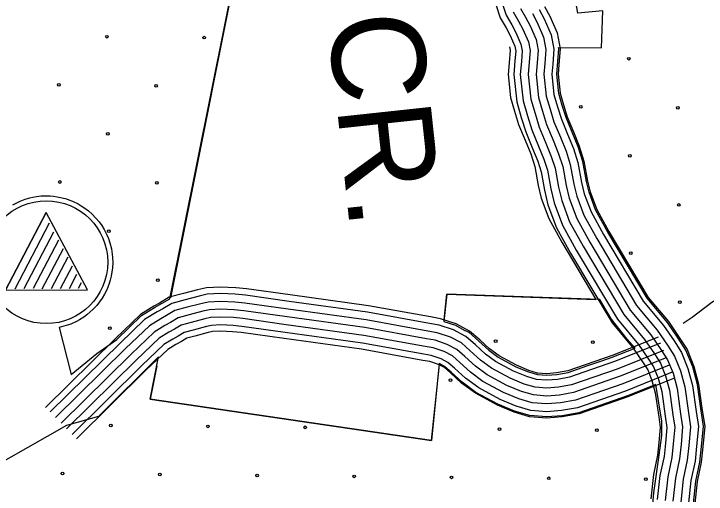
# Model space of a CAD drawing. Extents: x 1788175 to 1969470, y 584502 to 738744.
# Drawn here: x 1874562 to 1877300, y 624002 to 625903 of the extents above; entities that cross this region are included whole.
import ezdxf

# ---------------------------------------------------------------- set-up
doc = ezdxf.new("R2010")
doc.units = 0
for name, color, linetype in [('DESIGN - EROSION CONTROL - Devices', 7, 'Continuous'), ('DESIGN - ROW - Right-of-Way and Easement Labels', 7, 'Continuous'), ('DESIGN - SCRATCH - User 1', 7, 'Continuous'), ('DESIGN - UTILITIES - Cable (Underground) with Text', 7, 'Continuous'), ('SURVEY - DRAINAGE - Bridges', 7, 'Continuous'), ('SURVEY - TRANSPORTATION - Roads', 7, 'Continuous')]:
    doc.layers.add(name, color=color, linetype=linetype)

msp = doc.modelspace()

# ---------------------------------------------------------------- linework, layer by layer
at = {"layer": 'DESIGN - EROSION CONTROL - Devices'}
for centre in [(1874930, 625812.2), (1875314.6, 625808.5), (1876994.3, 625725.1), (1874739.6, 625621.8), (1875124.1, 625618.1), (1876803.9, 625534.7), (1877188.4, 625530.9), (1874933.7, 625427.7), (1876998, 625340.5), (1874743.3, 625237.2), (1875127.9, 625233.5), (1877192.2, 625146.4), (1874937.5, 625043.1), (1877001.8, 624956), (1875131.6, 624849), (1877195.9, 624761.8), (1874941.2, 624658.5), (1876467.6, 624607.2), (1876852.1, 624603.5), (1876289, 624453.2), (1874944.9, 624274), (1875329.5, 624270.3), (1875714, 624266.5), (1876483.1, 624259.1), (1876867.7, 624255.3), (1874754.5, 624083.6), (1875139.1, 624079.9), (1875523.6, 624076.1), (1875908.2, 624072.4), (1876292.7, 624068.6), (1876677.3, 624064.9), (1877061.8, 624061.2)]:
    msp.add_circle(centre, 5.28, dxfattribs=at)
at = {"layer": 'DESIGN - SCRATCH - User 1'}
for points in [[(1875178.9, 624775.4), (1875505.2, 626404), (1874787.6, 626632.5), (1874755.4, 626482.5), (1873909.3, 626687.8), (1874045.9, 627379.2)], [(1876716.5, 625770), (1876886.1, 625768.7), (1876891.9, 625914.1), (1876792.9, 625905.5), (1876762.2, 626078.3), (1876868.2, 626076.2), (1876890.4, 626296.3), (1877114.2, 626282.2), (1877297.2, 626459), (1877601.4, 626425.8)], [(1877250, 623965.4), (1877259.7, 624053), (1877275.8, 624129.1), (1877282.4, 624190.1), (1877289.4, 624270.7), (1877280, 624331.8), (1877265.6, 624436.3), (1877247.1, 624506.1), (1877220.3, 624572.1), (1877189.5, 624619.6), (1877146.8, 624681.7), (1877066.7, 624777.7), (1876911.2, 625039.3), (1876862.9, 625126.9), (1876836.9, 625196.6), (1876826.6, 625239.6), (1876812.2, 625318.7), (1876793.7, 625376.7), (1876770.5, 625434), (1876745.9, 625492.8), (1876731.3, 625540.5), (1876717.6, 625587.1), (1876709.4, 625663.9), (1876717.7, 625763.5), (1876716.5, 625770)], [(1874557.7, 625146.9), (1874568, 625152.6), (1874587, 625161.7), (1874606.5, 625169.1), (1874625, 625174.5), (1874636.4, 625177.2), (1874650.7, 625179.7), (1874669.6, 625181.9), (1874689.4, 625182.7), (1874704.9, 625182.3), (1874718, 625181.2), (1874733.6, 625179), (1874753, 625175), (1874769.9, 625170.2), (1874778.8, 625167.2), (1874794, 625161.2), (1874816, 625150.5), (1874828.6, 625143.2), (1874842.3, 625134), (1874857.2, 625122.6), (1874871.7, 625109.7), (1874898.5, 625079.9), (1874909.3, 625064.8), (1874918.6, 625049.6), (1874928, 625031.3), (1874935.8, 625013.1), (1874941.6, 624995.9), (1874947.4, 624973.4), (1874950.9, 624952.1), (1874952.2, 624938), (1874952.9, 624916.8), (1874951.9, 624897.1), (1874947.1, 624865), (1874943.2, 624849), (1874937.5, 624831.2), (1874929.2, 624810.7), (1874920.7, 624793.9), (1874910.8, 624777.2), (1874901.1, 624763.1), (1874889.6, 624748.7), (1874876, 624733.5), (1874850.8, 624711.8), (1874838.2, 624702.7), (1874821.1, 624691.7), (1874809.5, 624685.7), (1874786.5, 624675.3), (1874740.7, 624661.6), (1874788.5, 624475.3), (1874889.5, 624558.6), (1874968.7, 624614.6), (1875066.9, 624708.6), (1875118.1, 624740.2), (1875178.9, 624775.4)], [(1876879.6, 624771.9), (1876274.5, 624792.9), (1876263.1, 624685.9)], [(1876263.1, 624685.9), (1876308.5, 624670.2), (1876343.5, 624651.3), (1876360.8, 624642.5), (1876440, 624571.9), (1876477.9, 624543.7), (1876477.9, 624543.7), (1876547, 624506.4), (1876597, 624485.7), (1876632.5, 624475.3), (1876669.6, 624472.4), (1876709.2, 624475.5), (1876754.9, 624483.7), (1876828.5, 624509.3), (1876888, 624529.9), (1876929.1, 624543.8), (1877019.7, 624580.2), (1876988, 624614.8), (1876938.5, 624677.5), (1876923.5, 624699), (1876879.6, 624771.9)], [(1875134.3, 624545.5), (1874895.9, 624310), (1874770.4, 624274.2), (1874394.8, 624060.9), (1874036, 624032.9), (1874030.4, 623836.5)], [(1876243.6, 624518.5), (1876213.8, 624214.6), (1875100.9, 624377.4), (1875134.3, 624545.5)], [(1877073.3, 623776.5), (1877092.9, 624007.1), (1877114.5, 624155.9), (1877124.6, 624234.6), (1877124.9, 624291.1), (1877100.9, 624435.9), (1876988.5, 624390.8), (1876796.6, 624324.1), (1876730.2, 624312.3), (1876669.7, 624307.5), (1876602.7, 624312.7), (1876542.2, 624330.4), (1876476.2, 624357.8), (1876389.5, 624404.7), (1876335.5, 624444.7), (1876291, 624485), (1876267, 624506.2), (1876243.6, 624518.5)]]:
    msp.add_lwpolyline(points, dxfattribs=at)
at = {"layer": 'DESIGN - UTILITIES - Cable (Underground) with Text'}
for points in [[(1874528.3, 624809.5), (1874853.1, 624809.9), (1874688.9, 625116.4), (1874528.3, 624809.5)], [(1874528.3, 624809.5), (1874688.9, 625116.4)], [(1874566.6, 624814.4), (1874703.1, 625075.2)], [(1874603, 624815.5), (1874720.4, 625039.8)], [(1874639.3, 624816.7), (1874739.8, 625008.7)], [(1874673.8, 624814.4), (1874757.5, 624974.2)], [(1874710.6, 624816.3), (1874776.1, 624941.4)], [(1874746, 624815.7), (1874793.3, 624906)], [(1874781.7, 624815.5), (1874811.4, 624872.4)], [(1874818, 624816.7), (1874829.8, 624839.1)], [(1874528.3, 624809.5), (1874853.1, 624809.9)]]:
    msp.add_lwpolyline(points, dxfattribs=at)
msp.add_circle((1874690, 624919.8), 242.9, dxfattribs=at)
at = {"layer": 'SURVEY - DRAINAGE - Bridges'}
for points in [[(1874041.5, 627361.9), (1873909.3, 626687.8), (1874755.4, 626482.5), (1874787.6, 626632.5), (1875505.2, 626404), (1875180.9, 624778.3)], [(1876722.7, 625769.9), (1876886.1, 625768.7), (1876891.9, 625914.1), (1876792.9, 625905.5), (1876762.2, 626078.3), (1876868.2, 626076.2), (1876890.4, 626296.3), (1877114.2, 626282.2), (1877297.2, 626459), (1877601.4, 626425.8)], [(1876522.4, 625771.5), (1876524.7, 625759.2), (1876520.6, 625709.1), (1876516.6, 625663.1), (1876526.5, 625571.1), (1876542.4, 625517), (1876558.3, 625465), (1876584.2, 625402.9), (1876606.1, 625348.9), (1876622.1, 625298.9), (1876636, 625222.8), (1876647.9, 625172.8), (1876677.8, 625092.7), (1876729.6, 624998.6), (1876863.9, 624772.8)], [(1876263.8, 624691.5), (1876274.5, 624792.9), (1876863.9, 624772.8)], [(1875127.3, 624509.8), (1875100.9, 624377.4), (1876213.8, 624214.6), (1876244, 624502.5)]]:
    msp.add_lwpolyline(points, dxfattribs=at)
at = {"layer": 'SURVEY - TRANSPORTATION - Roads'}
for points in [[(1876468, 625939), (1876485.3, 625886.9), (1876508.9, 625846.6), (1876524.5, 625817), (1876543.1, 625775), (1876547, 625754.5), (1876543.9, 625716.5), (1876539.1, 625662.3), (1876550.8, 625553.9), (1876569.1, 625491.8), (1876586.4, 625435.2), (1876613.8, 625369.6), (1876634.2, 625319.1), (1876647.5, 625277.6), (1876660.8, 625204.8), (1876674.5, 625147.2), (1876708.5, 625056), (1876764.2, 624955), (1876928, 624679.6), (1877011.7, 624579.2), (1877048.6, 624525.5), (1877069.3, 624493.5), (1877086, 624452.3), (1877099.1, 624402.8), (1877112.4, 624307.4), (1877118.8, 624265.2), (1877113.7, 624206.5), (1877108.2, 624155.8), (1877092.2, 624079.8), (1877081.5, 623983)], [(1876493.1, 625945), (1876508.8, 625897.6), (1876531.4, 625859.1), (1876547.7, 625828.2), (1876567.8, 625782.7), (1876572.9, 625755.9), (1876569.5, 625714.4), (1876565, 625662.5), (1876576.1, 625558.9), (1876593.7, 625499.2), (1876610.6, 625443.9), (1876637.6, 625379.4), (1876658.5, 625327.8), (1876672.5, 625283.8), (1876685.9, 625210), (1876699.1, 625154.7), (1876731.9, 625066.8), (1876786.5, 624967.8), (1876949.1, 624694.5), (1877032.2, 624594.8), (1877070, 624539.8), (1877092.2, 624505.4), (1877110.5, 624460.5), (1877124.4, 624407.9), (1877137.8, 624311.1), (1877144.7, 624266), (1877139.3, 624204), (1877133.7, 624151.7), (1877117.6, 624075.8), (1877107.1, 623980.4)], [(1876537.2, 625910.4), (1876558.5, 625874.2), (1876575.6, 625841.7), (1876597.6, 625791.9), (1876604.1, 625757.5), (1876600.4, 625711.8), (1876596.1, 625662.8), (1876606.6, 625565), (1876623.4, 625508.1), (1876639.8, 625454.5), (1876666.2, 625391.1), (1876687.6, 625338.4), (1876702.6, 625291.3), (1876716.3, 625216.4), (1876728.9, 625163.7), (1876760.2, 625079.8), (1876813.4, 624983.2), (1876974.4, 624712.4), (1877056.9, 624613.5), (1877095.7, 624557), (1877119.9, 624519.8), (1877139.9, 624470.3), (1877154.9, 624414), (1877168.5, 624315.6), (1877175.9, 624267), (1877170.2, 624201), (1877164.3, 624146.8), (1877148.2, 624070.8), (1877137.9, 623977.1)], [(1876565.6, 625923.3), (1876585.6, 625889.3), (1876603.5, 625855.2), (1876627.4, 625801.2), (1876635.4, 625759.2), (1876631.3, 625709.1), (1876627.3, 625663.1), (1876637.1, 625571.1), (1876653.1, 625517), (1876669, 625465), (1876694.9, 625402.9), (1876716.8, 625348.9), (1876732.7, 625298.9), (1876746.6, 625222.8), (1876758.6, 625172.8), (1876788.4, 625092.7), (1876840.3, 624998.6), (1876999.8, 624730.4), (1877081.6, 624632.3), (1877121.5, 624574.2), (1877147.5, 624534.2), (1877169.4, 624480.2), (1877185.3, 624420.1), (1877199.2, 624320), (1877207.1, 624268), (1877201, 624198), (1877195, 624142), (1877178.9, 624065.9), (1877168.8, 623973.9)], [(1876565.6, 625923.3), (1876585.6, 625889.3), (1876603.5, 625855.2), (1876627.4, 625801.2), (1876635.4, 625759.2), (1876631.3, 625709.1), (1876627.3, 625663.1), (1876637.1, 625571.1), (1876653.1, 625517), (1876669, 625465), (1876694.9, 625402.9), (1876716.8, 625348.9), (1876732.7, 625298.9), (1876746.6, 625222.8), (1876758.6, 625172.8), (1876788.4, 625092.7), (1876840.3, 624998.6), (1876999.8, 624730.4), (1877081.6, 624632.3), (1877121.5, 624574.2), (1877147.5, 624534.2), (1877169.4, 624480.2), (1877185.3, 624420.1), (1877199.2, 624320), (1877207.1, 624268), (1877201, 624198), (1877195, 624142), (1877178.9, 624065.9), (1877168.8, 623973.9)], [(1876639.8, 625919.4), (1876659.3, 625882.3), (1876687, 625819.7), (1876697.8, 625762.5), (1876693.1, 625703.9), (1876689.6, 625663.7), (1876698.2, 625583.2), (1876712.4, 625534.9), (1876727.4, 625486.1), (1876752.2, 625426.5), (1876775.2, 625370), (1876793, 625313.9), (1876807.3, 625235.6), (1876818, 625190.9), (1876844.9, 625118.7), (1876894.1, 625029.5), (1877050.6, 624766.3), (1877131.1, 624669.8), (1877173.1, 624608.6), (1877202.7, 624563), (1877228.3, 624499.8), (1877246.2, 624432.4), (1877260.5, 624329), (1877269.5, 624270), (1877262.7, 624192), (1877256.3, 624132.2), (1877240.2, 624056.1), (1877230.4, 623967.4)], [(1876661.4, 625931.4), (1876681.6, 625893.1), (1876710.8, 625827.1), (1876722.7, 625763.8), (1876717.7, 625701.8), (1876714.4, 625664), (1876722.5, 625588.1), (1876736.1, 625542), (1876750.7, 625494.5), (1876775.1, 625435.9), (1876798.4, 625378.4), (1876817, 625319.9), (1876831.5, 625240.7), (1876841.7, 625198.1), (1876867.5, 625129), (1876915.5, 625041.7), (1877070.8, 624780.6), (1877150.8, 624684.7), (1877193.7, 624622.4), (1877224.7, 624574.4), (1877251.8, 624507.7), (1877270.5, 624437.2), (1877285, 624332.5), (1877294.4, 624270.8), (1877287.3, 624189.6), (1877280.7, 624128.3), (1877264.6, 624052.2), (1877255, 623964.8)], [(1876612.7, 625904.3), (1876631.4, 625868.8), (1876657.2, 625810.5), (1876666.6, 625760.8), (1876662.2, 625706.5), (1876658.4, 625663.4), (1876667.7, 625577.2), (1876682.8, 625525.9), (1876698.2, 625475.5), (1876723.6, 625414.7), (1876746, 625359.4), (1876762.9, 625306.4), (1876777, 625229.2), (1876788.3, 625181.8), (1876816.7, 625105.7), (1876867.2, 625014), (1877025.2, 624748.4), (1877106.4, 624651), (1877147.3, 624591.4), (1877175.1, 624548.6), (1877198.9, 624490), (1877215.8, 624426.2), (1877229.8, 624324.5), (1877238.3, 624269), (1877231.9, 624195), (1877225.6, 624137.1), (1877209.5, 624061), (1877199.6, 623970.7)], [(1877209.1, 624678.1), (1877245.1, 624702.1), (1877323.1, 624762.1), (1877373.1, 624792), (1877471.1, 624850), (1877537.1, 624886), (1877611.1, 624932), (1877703.1, 624989.9), (1877819.1, 625049.9), (1877897.1, 625077.9), (1877997, 625097.8), (1878082.9, 625115.8), (1878158.9, 625125.7), (1878218.9, 625135.7), (1878290.8, 625147.6), (1878392.7, 625151.6), (1878428.7, 625149.5), (1878506.6, 625145.5), (1878570.6, 625153.5), (1878636.6, 625175.4), (1878672.6, 625191.4), (1878710.5, 625197.4)], [(1877109.9, 624623.1), (1876928.8, 624550.5), (1876753.4, 624489.5), (1876708.5, 624481.5), (1876669.6, 624478.4), (1876633.6, 624481.2), (1876599, 624491.3), (1876549.6, 624511.9), (1876481.2, 624548.8), (1876443.8, 624576.5), (1876404.5, 624612.2), (1876364.3, 624647.5), (1876310.9, 624675.7), (1876250, 624696.1), (1876209.8, 624703.2), (1875964.4, 624747.7), (1875654.9, 624790.1), (1875481.8, 624814.4), (1875439.4, 624819), (1875378.8, 624821.2), (1875323.2, 624818.7), (1875288.3, 624810.7), (1875232.7, 624796.3), (1875176.5, 624781), (1875137.7, 624757.7), (1875115.1, 624745.4), (1875063.3, 624713.3), (1874964.1, 624618.5), (1874687, 624345.5)], [(1877119.5, 624599.3), (1876937.8, 624526.4), (1876759.9, 624464.5), (1876711.7, 624456), (1876669.6, 624452.6), (1876629, 624455.8), (1876590.4, 624467.1), (1876538.5, 624488.6), (1876467.3, 624527.1), (1876427.4, 624556.6), (1876387.4, 624593), (1876349.6, 624626.2), (1876300.7, 624652), (1876243.6, 624671.1), (1876205.3, 624677.9), (1875960.3, 624722.3), (1875651.4, 624764.7), (1875478.6, 624788.9), (1875437.5, 624793.3), (1875378.9, 624795.5), (1875326.7, 624793.2), (1875294.4, 624785.7), (1875239.3, 624771.4), (1875186.7, 624757.1), (1875150.4, 624735.4), (1875128.1, 624723.2), (1875079.1, 624692.9), (1874982, 624600.1), (1874705, 624327.2)], [(1877131, 624570.5), (1876948.7, 624497.3), (1876767.8, 624434.5), (1876715.7, 624425.2), (1876669.7, 624421.5), (1876623.3, 624425.1), (1876580.1, 624437.8), (1876525.2, 624460.6), (1876450.7, 624500.9), (1876407.7, 624532.7), (1876366.8, 624569.8), (1876331.9, 624600.5), (1876288.5, 624623.4), (1876236, 624641), (1876199.8, 624647.4), (1875955.5, 624691.7), (1875647.1, 624734), (1875474.8, 624758.2), (1875435.3, 624762.4), (1875379, 624764.5), (1875330.9, 624762.3), (1875301.8, 624755.6), (1875247.2, 624741.5), (1875198.9, 624728.3), (1875165.8, 624708.5), (1875143.6, 624696.4), (1875098.1, 624668.2), (1875003.6, 624577.8), (1874726.8, 624305.1)], [(1877142.6, 624541.7), (1876959.5, 624468.3), (1876775.6, 624404.4), (1876719.6, 624394.4), (1876669.7, 624390.4), (1876617.7, 624394.5), (1876569.8, 624408.5), (1876511.9, 624432.6), (1876434, 624474.6), (1876388, 624508.7), (1876346.1, 624546.7), (1876314.2, 624574.8), (1876276.2, 624594.8), (1876228.3, 624610.8), (1876194.3, 624616.9), (1875950.6, 624661), (1875642.9, 624703.3), (1875471, 624727.4), (1875433.1, 624731.4), (1875379.1, 624733.4), (1875335.2, 624731.5), (1875309.2, 624725.5), (1875255.2, 624711.5), (1875211.2, 624699.5), (1875181.2, 624681.5), (1875159.2, 624669.6), (1875117.2, 624643.6), (1875025.2, 624555.6), (1874748.5, 624283)], [(1877142.6, 624541.7), (1876959.5, 624468.3), (1876775.6, 624404.4), (1876719.6, 624394.4), (1876669.7, 624390.4), (1876617.7, 624394.5), (1876569.8, 624408.5), (1876511.9, 624432.6), (1876434, 624474.6), (1876388, 624508.7), (1876346.1, 624546.7), (1876314.2, 624574.8), (1876276.2, 624594.8), (1876228.3, 624610.8), (1876194.3, 624616.9), (1875950.6, 624661), (1875642.9, 624703.3), (1875471, 624727.4), (1875433.1, 624731.4), (1875379.1, 624733.4), (1875335.2, 624731.5), (1875309.2, 624725.5), (1875255.2, 624711.5), (1875211.2, 624699.5), (1875181.2, 624681.5), (1875159.2, 624669.6), (1875117.2, 624643.6), (1875025.2, 624555.6), (1874748.5, 624283)], [(1877154.1, 624513), (1876970.4, 624439.2), (1876783.5, 624374.3), (1876723.6, 624363.6), (1876669.7, 624359.3), (1876612.1, 624363.8), (1876559.4, 624379.2), (1876498.5, 624404.5), (1876417.3, 624448.4), (1876368.3, 624484.7), (1876325.5, 624523.6), (1876296.5, 624549), (1876264, 624566.2), (1876220.6, 624580.7), (1876188.9, 624586.3), (1875945.7, 624630.4), (1875638.6, 624672.5), (1875467.3, 624696.6), (1875430.9, 624700.5), (1875379.2, 624702.4), (1875339.4, 624700.6), (1875316.5, 624695.4), (1875263.2, 624681.6), (1875223.5, 624670.8), (1875196.6, 624654.6), (1875174.8, 624642.7), (1875136.3, 624618.9), (1875046.8, 624533.3), (1874770.3, 624260.9)], [(1877165.7, 624484.2), (1876981.3, 624410.2), (1876791.3, 624344.2), (1876727.6, 624332.8), (1876669.7, 624328.2), (1876606.5, 624333.1), (1876549.1, 624350), (1876485.2, 624376.5), (1876400.6, 624422.2), (1876348.7, 624460.7), (1876304.8, 624500.5), (1876278.8, 624523.3), (1876251.8, 624537.6), (1876213, 624550.6), (1876183.4, 624555.8), (1875940.8, 624599.8), (1875634.4, 624641.8), (1875463.5, 624665.8), (1875428.6, 624669.5), (1875379.4, 624671.4), (1875343.6, 624669.8), (1875323.9, 624665.3), (1875271.1, 624651.6), (1875235.8, 624642), (1875212, 624627.7), (1875190.4, 624615.9), (1875155.4, 624594.3), (1875068.4, 624511.1), (1874792.1, 624238.8)], [(1877174.9, 624461.3), (1876989.9, 624387), (1876797.6, 624320.2), (1876730.7, 624308.3), (1876669.8, 624303.4), (1876602, 624308.7), (1876540.9, 624326.6), (1876474.5, 624354.2), (1876387.3, 624401.3), (1876332.9, 624441.6), (1876288.4, 624482), (1876264.7, 624502.8), (1876242, 624514.8), (1876206.8, 624526.6), (1876179, 624531.5), (1875936.9, 624575.4), (1875631, 624617.4), (1875460.4, 624641.3), (1875426.9, 624644.9), (1875379.4, 624646.7), (1875346.9, 624645.2), (1875329.8, 624641.2), (1875277.5, 624627.7), (1875245.6, 624619), (1875224.3, 624606.3), (1875202.8, 624594.6), (1875170.6, 624574.6), (1875085.6, 624493.4), (1874809.4, 624221.2)]]:
    msp.add_lwpolyline(points, dxfattribs=at)

# ---------------------------------------------------------------- texts
at = {"layer": 'DESIGN - ROW - Right-of-Way and Easement Labels'}
msp.add_text('CR.', height=370, rotation=276.1278, dxfattribs=at).set_placement((1875801.2, 625890.5))

doc.saveas('drawing.dxf')
